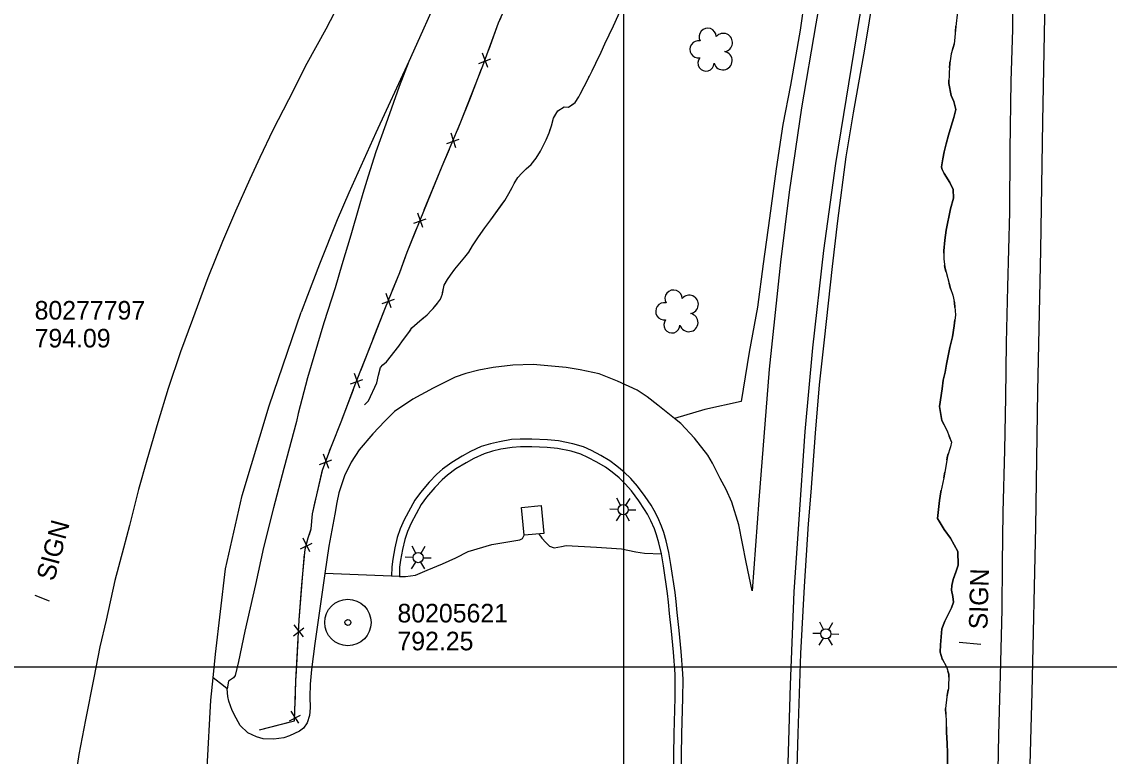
# Model space of a CAD drawing. Extents: x 591954 to 597000, y 198576 to 213500.
# Drawn here: x 593805.5 to 594156.7, y 210971.1 to 211208.2 of the extents above; entities that cross this region are included whole.
import ezdxf

# ---------------------------------------------------------------- set-up
doc = ezdxf.new("R2010")
doc.units = 0
for name, color, linetype in [('Level 10', 7, 'Continuous'), ('Level 11', 7, 'Continuous'), ('Level 12', 7, 'Continuous'), ('Level 14', 7, 'Continuous'), ('Level 15', 7, 'Continuous'), ('Level 17', 7, 'Continuous'), ('Level 18', 7, 'Continuous'), ('Level 19', 7, 'Continuous'), ('Level 6', 7, 'Continuous')]:
    doc.layers.add(name, color=color, linetype=linetype)

msp = doc.modelspace()

# ---------------------------------------------------------------- linework, layer by layer
at = {"layer": 'Level 10'}
for p, q in [((594000, 211000), (594000, 212500)), ((594000, 210000), (594000, 211500)), ((593000, 211000), (595000, 211000)), ((593000, 211000), (595000, 211000))]:
    msp.add_line(p, q, dxfattribs=at)
at = {"layer": 'Level 11'}
for points in [[(594121.44, 210459.17), (594122.25, 210498.37), (594123.17, 210553.35), (594124.43, 210619.5), (594125, 210654.8), (594125.89, 210695.68), (594126.54, 210724.61), (594127.4, 210770.31), (594128.28, 210818.66), (594129.2, 210852.3), (594130.02, 210894.89), (594130.64, 210948.86), (594131.88, 210991.76), (594132.98, 211045.17), (594133.71, 211089.02), (594134.68, 211134.48), (594135.32, 211176), (594136.16, 211221.31), (594137.06, 211262.73), (594137.74, 211300.23), (594138.56, 211351.93)], [(594085.71, 211348.03), (594083.55, 211336.33), (594078.66, 211314.94), (594075.35, 211301.35), (594072.65, 211288.25), (594069.51, 211273.78), (594067.73, 211264.55), (594066.83, 211258.99), (594065.28, 211248.87), (594062.9, 211238.37), (594060.16, 211225.62), (594058.32, 211215.46), (594056.91, 211205.54), (594053.8, 211187.77), (594051.34, 211175.05), (594049.18, 211160.73), (594046.95, 211144.78), (594044.98, 211130.04), (594043.13, 211116.09), (594040.43, 211101.61), (594037.82, 211085.61), (594026.09, 211083.01), (594016.35, 211080.17)], [(594091.1, 211348.46), (594087.33, 211331.28), (594078.64, 211290.3), (594072.11, 211260.62), (594065.57, 211227.69), (594062, 211207.52), (594057.36, 211180.41), (594053.31, 211153.26), (594050.52, 211130.57), (594046.9, 211096.07), (594043.52, 211053.78), (594041.43, 211024.46)], [(594104.77, 211349.8), (594099.35, 211323.85), (594093.93, 211299.6), (594085.43, 211259.76), (594076, 211209.29), (594068.36, 211162.42), (594064.4, 211134.4), (594060.86, 211102.94), (594058.46, 211075.99), (594056.32, 211045.98), (594054.89, 211024.24), (594053.66, 210994.17), (594052.93, 210968.84), (594051.87, 210933.79), (594051.53, 210894.51), (594051.26, 210856.92), (594051.49, 210836.18)], [(593997.66, 211343.25), (593994.16, 211335.32), (593990.51, 211326.83), (593986.55, 211317.63), (593981.33, 211306.23), (593968.98, 211278.42), (593963.97, 211268), (593959.98, 211259.64), (593951.1, 211239.94), (593947.37, 211232.11), (593943.65, 211223.77), (593938.62, 211213.36), (593934.93, 211205.21), (593930.5, 211195.44), (593919.86, 211172.37), (593911.16, 211153), (593907.36, 211144.23), (593901.64, 211129.94), (593897.85, 211119.8), (593895.8, 211114.44)], [(594055.68, 210959.83), (594056.21, 210978.5), (594057.17, 211004.33), (594058.3, 211025.93), (594059.63, 211046.18), (594060.47, 211056.36), (594061.9, 211075.43), (594063.15, 211090.97), (594064.77, 211105.49), (594067.33, 211129.24), (594069.04, 211143.93), (594071.77, 211164.61), (594074.18, 211178.83), (594077.77, 211199.38), (594080.77, 211217.77), (594083.8, 211233.42), (594086.36, 211246.55), (594088.77, 211259.02), (594092.51, 211277.45), (594097.1, 211296.98), (594100.62, 211313.82), (594102.96, 211325.19), (594104.08, 211329.95)], [(594127.5, 211327.92), (594127.44, 211322.36), (594127.41, 211305.78), (594126.97, 211289.24), (594126.62, 211272.4), (594126.2, 211256.81), (594125.98, 211243.36), (594125.46, 211223.2), (594125.49, 211205.72), (594124.96, 211189.04), (594124.64, 211166.86), (594124.52, 211146.7), (594123.9, 211122.7), (594123.41, 211104.54), (594123.18, 211087.05), (594122.89, 211069.96), (594122.36, 211049.9), (594122.14, 211033.29), (594122, 211018.5), (594121.49, 210997.31), (594120.95, 210978.02), (594120.6, 210960.88)], [(593909.44, 211216.86), (593903.67, 211205.88), (593897.59, 211194.79), (593891.65, 211182.97), (593886.64, 211173.21), (593882.42, 211164.43), (593879.18, 211157.44), (593874.59, 211147.05), (593870.4, 211137.3), (593865.57, 211125.54), (593860.7, 211112.14), (593856.75, 211101.62), (593852.84, 211089.84), (593849.44, 211078.8), (593845.9, 211066.67), (593843.2, 211057.2), (593840.36, 211045.58), (593838.33, 211038.29), (593835.6, 211027.84), (593832.76, 211015.01), (593830.7, 211006.44), (593828.79, 210996.48), (593826.1, 210982.91), (593823.95, 210971.64), (593821.63, 210955.75)], [(593930.5, 211195.44), (593927.38, 211187.27), (593923.08, 211175.12), (593919.84, 211166.19), (593917.37, 211158.42), (593915.68, 211152.8), (593914.46, 211148.69), (593911.77, 211139.32), (593908.89, 211129.8), (593906.68, 211122.34), (593903.05, 211111.06), (593897.85, 211093.32), (593894.76, 211081.71), (593894.21, 211079.14), (593890.2, 211063.99), (593886.8, 211051.36), (593883.64, 211038.55), (593880.96, 211026.52), (593877.55, 211011.46), (593875.48, 211001.7), (593874.43, 210997.18), (593873.88, 210996.38), (593872.25, 210995.31), (593871.83, 210992.88)], [(593876.69, 211055.32), (593885.4, 211084.25), (593895.8, 211114.44)], [(594041.43, 211024.46), (594039.43, 211033.74), (594037.12, 211045.77), (594034.88, 211053.17), (594033.04, 211057.2), (594031.07, 211060.82), (594028.56, 211065.76), (594027.07, 211068.35), (594022.82, 211073.8), (594018.32, 211078.49), (594016.35, 211080.17), (594010.98, 211084.48), (594007.46, 211087.16), (594004.3, 211089.34), (593997.93, 211092.15), (593991.94, 211094.57), (593985.86, 211095.85), (593981.36, 211096.61), (593970.64, 211097.59), (593964.14, 211097.31), (593957.74, 211096.56), (593953.13, 211095.8), (593948.9, 211094.67), (593945.5, 211093.44), (593938.35, 211089.98), (593931.78, 211086.37), (593925.87, 211082.38), (593922.74, 211079.3), (593918.89, 211075.16), (593914.48, 211070.02), (593911.91, 211066.03), (593909.76, 211061.61), (593907.94, 211056.1), (593907.25, 211053.04), (593906.61, 211049.25), (593904.65, 211038.91), (593903.36, 211030.11)], [(594017.23, 211017.48), (594016.86, 211021.09), (594016.58, 211023.99), (594015.19, 211032.98), (594014.54, 211036.92), (594013.66, 211040.63), (594012.87, 211043.34), (594012.16, 211045.39), (594010.96, 211048.16), (594009.79, 211050.43), (594008.76, 211052.13), (594006.83, 211055.01), (594004.39, 211058.35), (594002.17, 211060.8), (594000.1, 211062.81), (593997.75, 211064.73), (593995.4, 211066.53), (593992.49, 211068.2), (593989.48, 211069.77), (593986.92, 211070.96), (593983.54, 211072), (593978.89, 211072.92), (593975.33, 211073.3), (593970.24, 211073.51), (593966.53, 211073.46), (593963.65, 211073.32), (593959.8, 211072.66), (593956.85, 211072), (593953.93, 211071.07), (593950.4, 211069.49), (593947.77, 211068.01), (593944.36, 211065.96), (593941.39, 211063.81), (593939.54, 211062.15), (593937.06, 211059.6), (593934.3, 211056.26), (593932.45, 211053.78), (593929.01, 211047.43), (593927.71, 211044.52), (593926.81, 211041.73), (593926.03, 211038.35)], [(594012.09, 211036.43), (594011.24, 211039.99), (594010.48, 211042.58), (594009.83, 211044.48), (594008.7, 211047.09), (594007.6, 211049.21), (594006.65, 211050.79), (594004.78, 211053.58), (594002.45, 211056.77), (594000.37, 211059.06), (593998.44, 211060.94), (593996.2, 211062.77), (593994.01, 211064.45), (593991.29, 211066.01), (593988.38, 211067.53), (593986.03, 211068.62), (593982.93, 211069.57), (593978.51, 211070.44), (593975.15, 211070.8), (593970.2, 211071.01), (593966.61, 211070.96), (593963.92, 211070.83), (593960.28, 211070.21), (593957.51, 211069.58), (593954.83, 211068.73), (593951.52, 211067.26), (593949.03, 211065.85), (593945.74, 211063.88), (593942.96, 211061.86), (593941.28, 211060.35), (593938.93, 211057.92), (593936.27, 211054.72), (593934.56, 211052.43), (593931.25, 211046.32), (593930.05, 211043.62), (593929.22, 211041.06), (593928.48, 211037.84)], [(593867.33, 210996.42), (593868.09, 211004.04), (593871.35, 211031.63), (593876.69, 211055.32)], [(593926.03, 211038.34), (593925.36, 211034.77), (593925.05, 211032.3), (593924.98, 211029.23)], [(593928.48, 211037.84), (593927.83, 211034.39), (593927.55, 211032.11), (593927.48, 211029.17)], [(594014.74, 211017.23), (594014.37, 211020.84), (594014.1, 211023.68), (594012.72, 211032.58), (594012.09, 211036.43)], [(593924.98, 211029.23), (593903.36, 211030.11)], [(593927.48, 211029.17), (593927.38, 211029.17), (593924.98, 211029.23)], [(594015.33, 211011.49), (594014.74, 211017.23)], [(594015.33, 211011.49), (594014.74, 211017.23)], [(594018.46, 210964.8), (594018.71, 210978.26), (594019.05, 210989.98), (594019.07, 210995.75), (594018.99, 210997.79), (594018.52, 211004.95), (594017.82, 211011.75), (594017.23, 211017.48)], [(594016.03, 211004.74), (594015.33, 211011.49)], [(594016.03, 211004.74), (594015.33, 211011.49)], [(594016.49, 210997.66), (594016.03, 211004.74)], [(594016.49, 210997.66), (594016.03, 211004.74)], [(593863.15, 210937.74), (593864.28, 210950.85), (593865.4, 210967.49), (593866.62, 210989.24), (593867.33, 210996.42)], [(594016.57, 210995.71), (594016.49, 210997.66)], [(594016.57, 210995.71), (594016.49, 210997.66)], [(594016.55, 210990.02), (594016.57, 210995.71)], [(594016.55, 210990.02), (594016.57, 210995.71)], [(594016.21, 210978.31), (594016.55, 210990.02)], [(594016.21, 210978.31), (594016.55, 210990.02)], [(594015.96, 210964.84), (594016.21, 210978.31)], [(594015.96, 210964.84), (594016.21, 210978.31)]]:
    msp.add_lwpolyline(points, dxfattribs=at)
at = {"layer": 'Level 12'}
msp.add_lwpolyline([(593973.31, 211052.01), (593974.16, 211043.05), (593967.81, 211042.45), (593966.96, 211051.41), (593973.31, 211052.01)], dxfattribs=at)
at = {"layer": 'Level 14'}
for p, q in [((593998.93, 211052.14), (593997.73, 211054.44)), ((594000.63, 211052.13), (594001.99, 211054.36)), ((593998.09, 211050.77), (593995.49, 211050.85)), ((593998.85, 211049.28), (593997.48, 211047.09)), ((594000.48, 211049.24), (594001.73, 211047.06)), ((594001.36, 211050.68), (594003.88, 211050.61)), ((593932.76, 211036.66), (593931.56, 211038.96)), ((593934.46, 211036.65), (593935.83, 211038.88)), ((593931.93, 211035.29), (593929.32, 211035.37)), ((593935.2, 211035.2), (593937.72, 211035.14)), ((593932.68, 211033.8), (593931.32, 211031.61)), ((593934.32, 211033.76), (593935.56, 211031.58)), ((594064.41, 211012.07), (594063.21, 211014.37)), ((594066.11, 211012.06), (594067.48, 211014.29)), ((594063.57, 211010.71), (594060.97, 211010.78)), ((594066.85, 211010.61), (594069.37, 211010.55)), ((594064.33, 211009.21), (594062.97, 211007.02)), ((594065.97, 211009.17), (594067.21, 211006.99))]:
    msp.add_line(p, q, dxfattribs=at)
for points in [[(593814.48, 211021.18), (593809.86, 211023.03)], [(594108.28, 211007.99), (594115.23, 211007.25)]]:
    msp.add_lwpolyline(points, dxfattribs=at)
for centre in [(593999.72, 211050.71), (593933.56, 211035.23), (594065.21, 211010.64)]:
    msp.add_circle(centre, 1.64, dxfattribs=at)
at = {"layer": 'Level 15'}
for p, q in [((593953.11, 211194.73), (593957.05, 211196.27)), ((593956.09, 211193.46), (593954.33, 211198.06)), ((593945.68, 211167.52), (593944.15, 211172.21)), ((593942.76, 211168.95), (593946.78, 211170.28)), ((593932.15, 211143.16), (593936.14, 211144.56)), ((593935.08, 211141.79), (593933.48, 211146.45)), ((593924.85, 211115.88), (593923.25, 211120.54)), ((593921.92, 211117.26), (593925.91, 211118.65)), ((593914.66, 211089.98), (593912.99, 211094.62)), ((593911.7, 211091.31), (593915.67, 211092.76)), ((593901.67, 211065.3), (593905.63, 211066.8)), ((593904.64, 211064), (593902.93, 211068.62)), ((593895.5, 211038.05), (593899.28, 211039.94)), ((593898.6, 211037.06), (593896.41, 211041.47)), ((593896.56, 211009.63), (593893.52, 211013.51)), ((593893.33, 211009.97), (593896.65, 211012.59)), ((593895.02, 210981.75), (593892.56, 210985.68)), ((593891.94, 210982.53), (593895.56, 210984.34))]:
    msp.add_line(p, q, dxfattribs=at)
for points in [[(593882.26, 210979.61), (593893.64, 210982.51), (593894.06, 210995.51), (593895.1, 211015.03), (593896.25, 211029.98), (593897.01, 211037.97), (593898.05, 211041.59), (593898.95, 211044.49), (593899.39, 211049.35), (593900.77, 211055.45), (593902.72, 211063.84), (593905.51, 211071.19), (593908.94, 211079.66), (593913.22, 211091.1), (593918.78, 211105.22), (593923.02, 211116), (593927.61, 211127.27), (593929.97, 211133.82), (593935.34, 211147.05), (593941.25, 211161.56), (593947.14, 211175.38), (593954.45, 211194.01), (593959.5, 211207.83), (593965.83, 211222.34)], [(593956.32, 211199.15), (593959.5, 211207.83), (593960.33, 211209.73)], [(593950.4, 211183.71), (593954.04, 211192.97)], [(593946.2, 211173.19), (593947.14, 211175.38), (593950.4, 211183.71)], [(593939.78, 211157.95), (593941.25, 211161.56), (593943.62, 211167.14)], [(593935.51, 211147.46), (593939.78, 211157.95)], [(593929.35, 211132.12), (593929.97, 211133.82), (593933.04, 211141.37)], [(593925.28, 211121.55), (593927.61, 211127.27), (593929.35, 211132.12)], [(593919.16, 211106.19), (593922.81, 211115.46)], [(593915.02, 211095.66), (593918.78, 211105.22), (593919.16, 211106.19)], [(593909.14, 211080.2), (593912.63, 211089.52)], [(593904.94, 211069.69), (593905.51, 211071.19), (593908.94, 211079.66), (593909.14, 211080.2)], [(593900.4, 211053.82), (593900.77, 211055.45), (593902.65, 211063.52)], [(593898.4, 211042.71), (593898.95, 211044.49), (593899.39, 211049.35), (593900.4, 211053.82)], [(593895.97, 211026.42), (593896.25, 211029.98), (593896.85, 211036.34)], [(593895.11, 211015.13), (593895.97, 211026.42)], [(593894.22, 210998.62), (593894.76, 211008.56)], [(593893.79, 210987.3), (593894.06, 210995.51), (593894.22, 210998.62)], [(593882.26, 210979.61), (593891.91, 210982.07)]]:
    msp.add_lwpolyline(points, dxfattribs=at)
at = {"layer": 'Level 17'}
for points in [[(593927.48, 211029.17), (593929.48, 211029.11), (593932.67, 211029.52), (593936.48, 211031.15), (593941.4, 211033.28), (593945.75, 211035.12), (593949.64, 211037.22), (593957.31, 211039.43), (593966.41, 211040.94), (593967.25, 211041.4), (593967.81, 211042.46)], [(593972.53, 211042.9), (593973.45, 211041.55), (593974.73, 211040.14), (593975.94, 211038.95), (593977.46, 211038.39), (593979.83, 211038.82), (593981.38, 211039.1), (593991.16, 211038.57), (593999.19, 211038.03), (594003.85, 211037.14), (594006.63, 211036.68), (594012.09, 211036.43)], [(593903.36, 211030.11), (593900.22, 211007.48), (593899.11, 210999.13), (593898.65, 210994.34), (593898.57, 210990.26), (593898.7, 210986.78), (593898.43, 210984.22), (593897.7, 210981.92), (593896.53, 210980.19), (593895.23, 210979.19), (593892.03, 210977.73), (593890.14, 210977.08), (593886.94, 210976.59), (593883.53, 210976.76), (593881.33, 210977.42), (593878.58, 210978.69), (593876.05, 210981.07), (593874.74, 210983.37), (593873.52, 210985.92), (593872.41, 210988.9), (593872.11, 210990.44), (593871.83, 210992.88), (593870.7, 210993.89), (593867.33, 210996.42)]]:
    msp.add_lwpolyline(points, dxfattribs=at)
at = {"layer": 'Level 18'}
for centre, radius, start, end in [((594027.04, 211203.37), 2.78, 1.3946, 209.1675), ((594032.08, 211201.51), 2.97, 278.4237, 139.6575), ((594024.04, 211199.29), 2.78, 78.0716, 279.0826), ((594026.5, 211194.9), 2.61, 140.7797, 358.7123), ((594031.97, 211195.66), 2.97, 196.0745, 79.0477), ((594016.02, 211118.84), 2.78, 1.3946, 209.1675), ((594021.06, 211116.98), 2.97, 278.4237, 139.6575), ((594013.02, 211114.76), 2.78, 78.0716, 279.0826), ((594015.48, 211110.36), 2.61, 140.7797, 358.7123), ((594020.95, 211111.13), 2.97, 196.0745, 79.0477)]:
    msp.add_arc(centre, radius, start, end, dxfattribs=at)
at = {"layer": 'Level 19'}
for points in [[(593988.69, 211190.34), (593988.85, 211190.64), (593989.7, 211192.41), (593990.88, 211194.85), (593992.59, 211198.41), (593993.79, 211201.11), (593996.67, 211206.85), (593999.06, 211212.4), (593999.93, 211215.07), (594000.47, 211216.8)], [(593916.26, 211084.51), (593917.47, 211085.81), (593920.19, 211091.65), (593920.72, 211094.09), (593921.33, 211096.57), (593922.09, 211097.44), (593923.33, 211098.42), (593927.26, 211103.54), (593928.46, 211105.24), (593930.52, 211107.87), (593931.51, 211109.37), (593934.12, 211111.72), (593936.45, 211113.6), (593937.79, 211115.02), (593938.78, 211116.18), (593939.79, 211117.4), (593940.72, 211118.7), (593941.36, 211120.36), (593941.98, 211123.23), (593943.03, 211125.01), (593944.01, 211126.42), (593945.34, 211128.37), (593948.57, 211132.18), (593949.95, 211133.86), (593951.09, 211135.85), (593953.01, 211138.75), (593955.09, 211141.74), (593957, 211144.25), (593961.49, 211150.54), (593962.81, 211152.74), (593963.88, 211154.72), (593964.53, 211156.05), (593965.68, 211157.93), (593966.97, 211159.39), (593968.41, 211160.72), (593969.98, 211162.15), (593971.66, 211164.21), (593973.08, 211166.44), (593974.86, 211170.05), (593975.81, 211172.41), (593976.65, 211174.62), (593977.27, 211177.13), (593978.63, 211179.45), (593980.69, 211180.73), (593982.07, 211180.65), (593984.25, 211182.14), (593985.45, 211183.98), (593986.41, 211185.88), (593987.11, 211187.35), (593988.85, 211190.64), (593989.7, 211192.41), (593990.88, 211194.85), (593992.59, 211198.41), (593993.79, 211201.11), (593996.67, 211206.85), (593999.06, 211212.4)], [(594107.71, 211211.46), (594107.2, 211206.72), (594106.66, 211200.95), (594105.62, 211197.87), (594105.24, 211194.88), (594104.98, 211191.77), (594104.92, 211188.32), (594105.65, 211184.4), (594106.49, 211182.52), (594107.15, 211179.9), (594106.55, 211177.3), (594105.63, 211174.49), (594104.83, 211171.62), (594104.07, 211168.84), (594103.41, 211166.2), (594102.93, 211163.96), (594102.52, 211161.43), (594102.78, 211160.53), (594103.43, 211159.19), (594105.24, 211156.29), (594106.29, 211154.06), (594106.44, 211151.25), (594105.46, 211147.79), (594104.06, 211140.9), (594103.58, 211137.69), (594103.32, 211134.26), (594103.31, 211131.69), (594103.58, 211129.02), (594105.49, 211122.06), (594106.19, 211119.92), (594106.79, 211117.46), (594107.07, 211113.64), (594106.69, 211110.09), (594106.05, 211106.46)], [(594107.05, 211205.09), (594107.2, 211206.72), (594107.24, 211207.08)], [(594106.07, 211199.2), (594106.66, 211200.95), (594106.68, 211201.1)], [(594105.11, 211193.3), (594105.24, 211194.88), (594105.29, 211195.3)], [(594102.57, 211161.24), (594102.52, 211161.43), (594102.93, 211163.96), (594103.41, 211166.2), (594104.07, 211168.84), (594104.83, 211171.62), (594105.63, 211174.49), (594106.55, 211177.3), (594107.15, 211179.9), (594106.49, 211182.52), (594105.65, 211184.4), (594104.92, 211188.32), (594104.94, 211189.31)], [(593985.96, 211185), (593986.41, 211185.88), (593986.84, 211186.79)], [(593977.51, 211177.54), (593978.53, 211179.27)], [(593982.05, 211180.65), (593982.07, 211180.65), (593983.7, 211181.76)], [(593960.81, 211149.59), (593961.49, 211150.54), (593962.81, 211152.74), (593963.88, 211154.72), (593964.53, 211156.05), (593965.68, 211157.93), (593966.97, 211159.39), (593968.41, 211160.72), (593969.98, 211162.15), (593971.66, 211164.21), (593973.08, 211166.44), (593974.86, 211170.05), (593975.81, 211172.41), (593976.32, 211173.74)], [(594103.32, 211133.5), (594103.32, 211134.26), (594103.58, 211137.69), (594104.06, 211140.9), (594105.46, 211147.79), (594106.44, 211151.25), (594106.29, 211154.06), (594105.24, 211156.29), (594103.43, 211159.19), (594102.78, 211160.53), (594102.57, 211161.24)], [(593943.81, 211126.14), (593944.01, 211126.42), (593945.34, 211128.37), (593948.57, 211132.18), (593949.95, 211133.86), (593951.09, 211135.85), (593953.01, 211138.75), (593955.09, 211141.74), (593957, 211144.25), (593960.81, 211149.59)], [(594103.97, 211127.57), (594103.58, 211129.02), (594103.53, 211129.51)], [(593941.44, 211120.73), (593941.86, 211122.68)], [(594105.58, 211121.78), (594105.49, 211122.06), (594105.04, 211123.71)], [(593938.35, 211115.68), (593938.78, 211116.18), (593939.63, 211117.21)], [(594106.9, 211115.96), (594106.79, 211117.46), (594106.67, 211117.94)], [(593933.98, 211111.59), (593934.12, 211111.72), (593935.53, 211112.86)], [(594106.05, 211106.46), (594106.69, 211110.09), (594106.89, 211111.97)], [(593916.26, 211084.51), (593917.47, 211085.81), (593920.19, 211091.65), (593920.72, 211094.09), (593921.33, 211096.57), (593922.09, 211097.44), (593923.33, 211098.42), (593927.26, 211103.54), (593928.46, 211105.24), (593930.52, 211107.87), (593931.13, 211108.8)], [(594106.05, 211106.46), (594105.26, 211103.11), (594104.18, 211097.72), (594103.7, 211095.11), (594103.11, 211092.57), (594102.8, 211089.7), (594101.91, 211084.06), (594102.7, 211079.51), (594104.25, 211076.43), (594105.77, 211072.48), (594105.43, 211070.95), (594104.51, 211068.03), (594103.96, 211064.6), (594103.27, 211061.04), (594102.34, 211056.49), (594101.87, 211053.63), (594101.31, 211047.87), (594101.79, 211047.01), (594103.43, 211044.32), (594105.46, 211041.53), (594107.81, 211037.26), (594107.94, 211032.8), (594107.13, 211030.52), (594106.33, 211028.16), (594105.84, 211026.26), (594105.79, 211024.68), (594106.22, 211022.71), (594106.38, 211020.81), (594105.76, 211019.01), (594104.89, 211017.25), (594103.59, 211014.77), (594102.71, 211012.25), (594102.22, 211007.09), (594102.17, 211004.66), (594102.77, 211002.61), (594104.13, 210999.93), (594104.91, 210997.66), (594104.78, 210993), (594104.31, 210990.27), (594103.88, 210986.51), (594103.96, 210984.51), (594104.08, 210982.51), (594104.15, 210978.85), (594104.35, 210975.27), (594104.5, 210972.25), (594104.45, 210967.53)], [(594103.41, 211078.1), (594102.7, 211079.51), (594101.91, 211084.06), (594102.8, 211089.7), (594103.11, 211092.57), (594103.7, 211095.11), (594104.18, 211097.72), (594105.26, 211103.11), (594106.05, 211106.46)], [(594105.74, 211072.58), (594105.02, 211074.44)], [(594104.31, 211066.78), (594104.51, 211068.03), (594104.73, 211068.73)], [(594103.24, 211060.88), (594103.27, 211061.04), (594103.62, 211062.84)], [(594106.97, 211030.05), (594107.13, 211030.52), (594107.94, 211032.8), (594107.81, 211037.26), (594105.46, 211041.53), (594103.43, 211044.32), (594101.79, 211047.01), (594101.31, 211047.87), (594101.87, 211053.63), (594102.34, 211056.49), (594102.44, 211056.96)], [(594102.97, 211002.2), (594102.77, 211002.61), (594102.17, 211004.66), (594102.22, 211007.09), (594102.71, 211012.25), (594103.59, 211014.77), (594104.89, 211017.25), (594105.76, 211019.01), (594106.38, 211020.81), (594106.22, 211022.71), (594105.79, 211024.68), (594105.84, 211026.26), (594106.33, 211028.16), (594106.97, 211030.05)], [(594104.88, 210996.61), (594104.91, 210997.66), (594104.6, 210998.56)], [(594104.37, 210990.65), (594104.71, 210992.62)], [(594103.95, 210984.68), (594103.88, 210986.51), (594103.9, 210986.68)], [(594104.05, 210951.8), (594103.86, 210955.67), (594104.33, 210957.96), (594104.8, 210960.93), (594104.72, 210962.15), (594104.6, 210964.51), (594104.45, 210967.53), (594104.5, 210972.25), (594104.35, 210975.27), (594104.15, 210978.85), (594104.12, 210980.69)]]:
    msp.add_lwpolyline(points, dxfattribs=at)
at = {"layer": 'Level 6'}
for radius in [7.5, 0.96]:
    msp.add_circle((593910.85, 211014.31), radius, dxfattribs=at)

# ---------------------------------------------------------------- texts
at = {"layer": 'Level 14'}
for rotation, p in [(75.0132, (593815.97, 211027.4)), (88.536, (594117.37, 211012.02))]:
    msp.add_text('SIGN', height=6, rotation=rotation, dxfattribs=at).set_placement(p)
at = {"layer": 'Level 6'}
for s, p in [('80277797', (593809.67, 211112.08)), ('794.09', (593809.67, 211103.08)), ('80205621', (593926.85, 211014.31)), ('792.25', (593926.85, 211005.31))]:
    msp.add_text(s, height=6, dxfattribs=at).set_placement(p)

doc.saveas('drawing.dxf')
